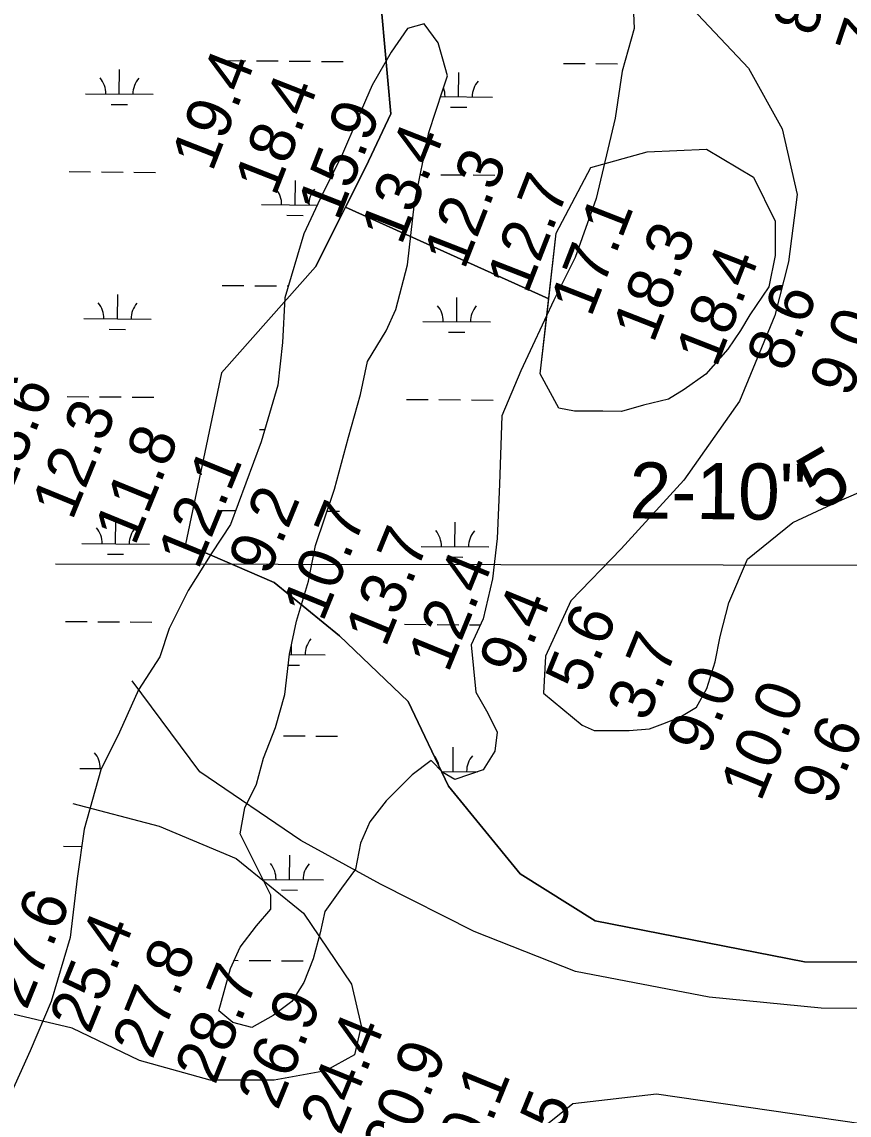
# Model space of a CAD drawing. Extents: x 3271442 to 3309282, y 752266 to 777610.
# Drawn here: x 3289675 to 3290898, y 773743 to 775360 of the extents above; entities that cross this region are included whole.
import ezdxf

# ---------------------------------------------------------------- set-up
doc = ezdxf.new("R2010")
doc.units = 0
for name, color, linetype in [('V-RIVR-RANG', 7, 'Continuous'), ('V-SITE-VEGE', 7, 'Continuous'), ('V-TOPO-DPTH', 7, 'Continuous'), ('V-TOPO-MINR', 7, 'Continuous'), ('V-TOPO-MINR-IDEN', 7, 'Continuous'), ('V-UTIL-IDEN', 7, 'Continuous'), ('V-UTIL-LINE', 7, 'Continuous'), ('V-WETL-SWMP', 7, 'Continuous')]:
    doc.layers.add(name, color=color, linetype=linetype)

msp = doc.modelspace()

# ---------------------------------------------------------------- linework, layer by layer
at = {"layer": 'V-SITE-VEGE'}
for p, q in [((3290576.8, 775430.3), (3290580.3, 775350)), ((3290245.2, 775350), (3290220.8, 775315.1)), ((3290269.6, 775357), (3290245.2, 775350)), ((3290290.6, 775329), (3290269.6, 775357)), ((3290580.3, 775350), (3290562.8, 775287.1)), ((3290220.8, 775315.1), (3290192.8, 775266.2)), ((3290297.6, 775304.6), (3290290.6, 775329)), ((3290304.5, 775280.1), (3290297.6, 775304.6)), ((3290562.8, 775287.1), (3290552.4, 775217.3)), ((3290192.8, 775266.2), (3290171.9, 775217.3)), ((3290297.6, 775259.2), (3290304.5, 775280.1)), ((3290276.6, 775196.3), (3290297.6, 775259.2)), ((3290171.9, 775217.3), (3290147.5, 775161.4)), ((3290552.4, 775217.3), (3290524.4, 775098.5)), ((3290255.7, 775091.6), (3290276.6, 775196.3)), ((3290147.5, 775161.4), (3290119.6, 775105.5)), ((3290119.6, 775105.5), (3290091.6, 775046.2)), ((3290245.2, 775000.8), (3290255.7, 775091.6)), ((3290524.4, 775098.5), (3290493, 775011.2)), ((3290091.6, 775046.2), (3290063.7, 774951.9)), ((3290493, 775011.2), (3290461.6, 774948.4)), ((3290227.8, 774934.4), (3290245.2, 775000.8)), ((3290063.7, 774951.9), (3290060.2, 774885.5)), ((3290461.6, 774948.4), (3290412.7, 774843.6)), ((3290213.8, 774903), (3290227.8, 774934.4)), ((3290185.9, 774857.6), (3290213.8, 774903)), ((3290060.2, 774885.5), (3290053.2, 774822.7)), ((3290175.4, 774808.7), (3290185.9, 774857.6)), ((3290412.7, 774843.6), (3290384.8, 774777.3)), ((3290053.2, 774822.7), (3290028.8, 774738.8)), ((3290157.9, 774745.8), (3290175.4, 774808.7)), ((3290384.8, 774777.3), (3290381.3, 774676)), ((3290028.8, 774738.8), (3289983.4, 774616.6)), ((3290137, 774669), (3290157.9, 774745.8)), ((3290109.1, 774585.2), (3290137, 774669)), ((3290381.3, 774676), (3290377.8, 774595.6)), ((3289983.4, 774616.6), (3289955.5, 774574.7)), ((3290377.8, 774595.6), (3290370.9, 774536.3)), ((3289955.5, 774574.7), (3289920.6, 774518.8)), ((3290098.6, 774532.8), (3290109.1, 774585.2)), ((3290081.2, 774473.4), (3290098.6, 774532.8)), ((3290370.9, 774536.3), (3290356.9, 774476.9)), ((3289920.6, 774518.8), (3289892.7, 774462.9)), ((3290070.7, 774424.5), (3290081.2, 774473.4)), ((3290356.9, 774476.9), (3290339.4, 774438.5)), ((3289892.7, 774462.9), (3289878.7, 774421)), ((3290063.7, 774365.2), (3290070.7, 774424.5)), ((3290339.4, 774438.5), (3290346.4, 774368.6)), ((3289878.7, 774421), (3289847.3, 774372.1)), ((3289847.3, 774372.1), (3289819.4, 774309.3)), ((3290049.7, 774316.3), (3290063.7, 774365.2)), ((3290346.4, 774368.6), (3290363.9, 774337.2)), ((3290363.9, 774337.2), (3290377.8, 774309.3)), ((3290032.3, 774270.9), (3290049.7, 774316.3)), ((3289819.4, 774309.3), (3289791.5, 774253.4)), ((3290377.8, 774309.3), (3290374.3, 774281.3)), ((3290374.3, 774281.3), (3290356.9, 774253.4)), ((3290021.8, 774232.4), (3290032.3, 774270.9)), ((3290280.1, 774267.4), (3290252.2, 774246.4)), ((3290297.6, 774249.9), (3290280.1, 774267.4)), ((3289791.5, 774253.4), (3289767, 774166.1)), ((3290315, 774239.4), (3290297.6, 774249.9)), ((3290356.9, 774253.4), (3290315, 774239.4)), ((3290004.4, 774197.5), (3290021.8, 774232.4)), ((3290252.2, 774246.4), (3290213.8, 774208)), ((3290213.8, 774208), (3290189.4, 774176.6)), ((3289997.4, 774159.1), (3290004.4, 774197.5)), ((3289767, 774166.1), (3289756.6, 774092.8)), ((3290189.4, 774176.6), (3290175.4, 774145.1)), ((3290011.4, 774131.2), (3289997.4, 774159.1)), ((3290175.4, 774145.1), (3290168.4, 774106.7)), ((3290042.8, 774068.3), (3290011.4, 774131.2)), ((3290168.4, 774106.7), (3290147.5, 774078.8)), ((3289756.6, 774092.8), (3289746.1, 774005.4)), ((3290147.5, 774078.8), (3290123, 774043.9)), ((3290042.8, 774047.3), (3290042.8, 774068.3)), ((3290021.8, 774022.9), (3290042.8, 774047.3)), ((3290123, 774043.9), (3290116.1, 774012.4)), ((3289997.4, 773991.5), (3290021.8, 774022.9)), ((3289746.1, 774005.4), (3289718.2, 773911.2)), ((3290116.1, 774012.4), (3290105.6, 773974)), ((3289983.4, 773960), (3289997.4, 773991.5)), ((3290105.6, 773974), (3290091.6, 773939.1)), ((3289966, 773897.2), (3289983.4, 773960)), ((3290091.6, 773939.1), (3290074.2, 773911.2)), ((3289718.2, 773911.2), (3289686.8, 773837.8)), ((3290074.2, 773911.2), (3290046.3, 773890.2)), ((3289986.9, 773879.7), (3289966, 773897.2)), ((3290014.8, 773872.7), (3289986.9, 773879.7)), ((3290046.3, 773890.2), (3290014.8, 773872.7)), ((3289686.8, 773837.8), (3289655.3, 773768))]:
    msp.add_line(p, q, dxfattribs=at)
at = {"layer": 'V-TOPO-DPTH'}
for points in [[(3290207.1, 775371.9), (3290220.6, 775223.9), (3290183.4, 775145.4), (3290153.4, 775085.7), (3290454.2, 774950.5)], [(3290454.2, 774950.5), (3290465.2, 775047.6), (3290516.3, 775144.6), (3290599.6, 775167.5), (3290687.5, 775171.9), (3290756.7, 775130.1), (3290788.9, 775065.3), (3290788.8, 775014.4), (3290779.4, 774968.2), (3290751.6, 774926.7), (3290737.7, 774903.6), (3290719.1, 774875.9), (3290686.6, 774839), (3290654.2, 774816), (3290631.1, 774802.1), (3290594.1, 774793), (3290561.7, 774783.8), (3290533.9, 774783.9), (3290492.3, 774784), (3290469.2, 774788.7), (3290441.6, 774839.6), (3290450.7, 774919.6)], [(3290450.7, 774919.6), (3290454.2, 774950.5), (3290153.4, 775085.7), (3290140.1, 775059.3), (3290109.1, 774997.6), (3289970, 774840.8)], [(3289970, 774840.8), (3289916.9, 774587.5), (3290047.9, 774530.8), (3290144.7, 774452), (3290246.2, 774354.6), (3290306, 774229.6), (3290412, 774099.9), (3290522.8, 774030.3), (3290832.4, 773969.4), (3291096, 773968.8)]]:
    msp.add_lwpolyline(points, dxfattribs=at)
at = {"layer": 'V-TOPO-MINR'}
for points in [[(3291270.5, 775378.5), (3291362.8, 775299.7), (3291381.1, 775234.9), (3291394.8, 775165.5), (3291445.3, 775026.7), (3291486.7, 774911), (3291495.6, 774795.4), (3291513.9, 774712.1), (3291509, 774591.9), (3291490.3, 774490.3), (3291457.5, 774351.6), (3291392.3, 774148.4), (3291369.1, 774092.9), (3291304.2, 774033), (3291216.2, 773977.7), (3291096, 773968.8), (3290832.4, 773969.4), (3290522.8, 774030.3), (3290412, 774099.9), (3290306, 774229.6), (3290246.2, 774354.6), (3290144.7, 774452), (3290047.9, 774530.8), (3289916.9, 774587.5)], [(3290657.9, 775388.5), (3290749.7, 775291.3), (3290799.2, 775201.6), (3290821.3, 775104.6), (3290808.7, 775005.1), (3290788.6, 774925.6), (3290736, 774798.9), (3290653.7, 774682.2), (3290561.4, 774580.5), (3290486.6, 774503.6), (3290449.1, 774421.6), (3290446.5, 774366.9), (3290503.6, 774319.5), (3290521, 774312), (3290550.8, 774311.9), (3290573.2, 774311.9), (3290603, 774314.3), (3290622.9, 774321.7), (3290647.8, 774331.6), (3290672.7, 774346.4), (3290687.7, 774373.8), (3290700.3, 774413.5), (3290707.8, 774450.8), (3290720.4, 774500.5), (3290747.9, 774565.1), (3290815.2, 774619.6), (3290879.9, 774649.3), (3290982, 774693.8)], [(3289970, 774840.8), (3290109.1, 774997.6), (3290183.4, 775145.4), (3290220.6, 775223.9), (3290207.1, 775371.9)], [(3291872.2, 773561.6), (3291685.3, 773685.1), (3291541.3, 773829.8), (3291402.4, 773889), (3291279.4, 773900), (3291108.3, 773900.4), (3290857, 773901), (3290691.3, 773917.5), (3290493.5, 773955.4), (3290343.9, 774014.6), (3290205.1, 774084.5), (3290087.6, 774148.9), (3289938.1, 774250.9), (3289838, 774385.2)], [(3289749.9, 774203.8), (3289878, 774170.2), (3289991.9, 774122.4), (3290091.5, 774041.4), (3290162.5, 773936.8), (3290176.5, 773875), (3290166.9, 773832.3), (3290124.1, 773808.6), (3290048.1, 773794.6), (3289953.1, 773794.8), (3289848.7, 773823.5), (3289749.1, 773871.3), (3289652.9, 773894.1)], [(3291851.1, 773011.1), (3291661.3, 773101.9), (3291452.5, 773168.9), (3291196.1, 773198), (3291001.5, 773269.7), (3290698.1, 773503.2), (3290529, 773596.2), (3290472.7, 773640.8), (3290458.3, 773671.3), (3290447.5, 773694.6), (3290442.2, 773722.3), (3290489.7, 773760.2), (3290613.3, 773774.2), (3290950.4, 773725.8), (3291278, 773691.8), (3291633.8, 773524.6), (3291927.9, 773371.9)]]:
    msp.add_lwpolyline(points, dxfattribs=at)
msp.add_lwpolyline([(3290441.6, 774839.6), (3290465.2, 775047.6), (3290516.3, 775144.6), (3290599.6, 775167.5), (3290687.5, 775171.9), (3290756.7, 775130.1), (3290788.9, 775065.3), (3290788.8, 775014.4), (3290779.4, 774968.2), (3290751.6, 774926.7), (3290737.7, 774903.6), (3290719.1, 774875.9), (3290686.6, 774839), (3290654.2, 774816), (3290631.1, 774802.1), (3290594.1, 774793), (3290561.7, 774783.8), (3290533.9, 774783.9), (3290492.3, 774784), (3290469.2, 774788.7)], close=True, dxfattribs=at)
at = {"layer": 'V-UTIL-LINE'}
msp.add_lwpolyline([(3289724.7, 774558.5), (3294992.7, 774550.2)], dxfattribs=at)
at = {"layer": 'V-WETL-SWMP'}
for p, q in [((3290576.8, 775430.3), (3290580.3, 775350)), ((3290245.2, 775350), (3290220.8, 775315.1)), ((3290269.6, 775357), (3290245.2, 775350)), ((3290290.6, 775329), (3290269.6, 775357)), ((3290580.3, 775350), (3290562.8, 775287.1)), ((3290220.8, 775315.1), (3290192.8, 775266.2)), ((3290297.6, 775304.6), (3290290.6, 775329)), ((3289973.9, 775302.7), (3290005.9, 775302.5)), ((3290021.9, 775302.3), (3290053.9, 775302.1)), ((3290069.9, 775301.9), (3290101.9, 775301.7)), ((3290117.9, 775301.5), (3290149.9, 775301.3)), ((3290304.5, 775280.1), (3290297.6, 775304.6)), ((3290475.8, 775298.6), (3290507.8, 775298.3)), ((3290523.8, 775298.2), (3290555.8, 775297.9)), ((3289818.9, 775253.3), (3289819.2, 775289.3)), ((3290320.8, 775249.1), (3290321.1, 775285.1)), ((3290562.8, 775287.1), (3290552.3, 775217.3)), ((3290192.8, 775266.2), (3290171.9, 775217.3)), ((3290297.6, 775259.2), (3290304.5, 775280.1)), ((3289768.9, 775253.7), (3289868.9, 775252.9)), ((3290276.6, 775196.3), (3290297.6, 775259.2)), ((3290294.3, 775249.4), (3290370.8, 775248.7)), ((3289806.8, 775237.9), (3289830.8, 775237.7)), ((3290308.7, 775233.8), (3290332.7, 775233.6)), ((3290171.9, 775217.3), (3290147.5, 775161.4)), ((3290552.3, 775217.3), (3290524.4, 775098.5)), ((3290255.7, 775091.6), (3290276.6, 775196.3)), ((3290147.5, 775161.4), (3290119.6, 775105.5)), ((3289744.5, 775138.4), (3289776.5, 775138.2)), ((3289792.5, 775138.1), (3289824.5, 775137.8)), ((3289840.5, 775137.7), (3289872.5, 775137.4)), ((3290079, 775089.3), (3290079.3, 775125.3)), ((3290264.2, 775134.2), (3290278.4, 775134)), ((3290294.4, 775133.9), (3290326.4, 775133.7)), ((3290342.4, 775133.5), (3290374.4, 775133.3)), ((3290119.6, 775105.5), (3290091.6, 775046.2)), ((3290029, 775089.7), (3290111.8, 775089)), ((3290245.2, 775000.8), (3290255.7, 775091.6)), ((3290524.4, 775098.5), (3290493, 775011.2)), ((3290066.9, 775073.9), (3290090.9, 775073.7)), ((3290091.6, 775046.2), (3290063.7, 774951.9)), ((3290493, 775011.2), (3290461.6, 774948.4)), ((3290227.8, 774934.4), (3290245.2, 775000.8)), ((3289971.2, 774970.1), (3290003.2, 774969.8)), ((3290019.2, 774969.7), (3290051.2, 774969.4)), ((3290067.2, 774969.3), (3290068.9, 774969.3)), ((3289816.2, 774920.6), (3289816.5, 774956.6)), ((3290063.7, 774951.9), (3290060.2, 774885.5)), ((3290318, 774916.5), (3290318.3, 774952.5)), ((3290461.6, 774948.4), (3290412.7, 774843.6)), ((3290213.8, 774903), (3290227.8, 774934.4)), ((3289766.2, 774921), (3289866.2, 774920.2)), ((3290268, 774916.9), (3290368, 774916.1)), ((3289804, 774905.3), (3289828, 774905.1)), ((3290185.9, 774857.6), (3290213.8, 774903)), ((3290305.9, 774901.1), (3290329.9, 774900.9)), ((3290060.2, 774885.5), (3290053.2, 774822.7)), ((3290175.4, 774808.7), (3290185.9, 774857.6)), ((3290412.7, 774843.6), (3290384.8, 774777.3)), ((3290053.2, 774822.7), (3290028.8, 774738.8)), ((3289741.8, 774805.8), (3289773.8, 774805.5)), ((3289789.8, 774805.4), (3289821.8, 774805.1)), ((3289837.8, 774805), (3289869.8, 774804.7)), ((3290157.9, 774745.8), (3290175.4, 774808.7)), ((3290243.7, 774801.6), (3290275.7, 774801.4)), ((3290291.7, 774801.3), (3290323.7, 774801)), ((3290339.7, 774800.9), (3290371.7, 774800.6)), ((3290384.8, 774777.3), (3290381.3, 774676)), ((3290026.3, 774757), (3290034.1, 774756.9)), ((3290028.8, 774738.8), (3289983.4, 774616.6)), ((3290137, 774669), (3290157.9, 774745.8)), ((3290109.1, 774585.2), (3290137, 774669)), ((3290381.3, 774676), (3290377.8, 774595.6)), ((3289968.4, 774637.4), (3289991.1, 774637.2)), ((3290126.1, 774636.1), (3290144.4, 774636)), ((3289813.4, 774587.9), (3289813.7, 774623.9)), ((3290315.3, 774583.8), (3290315.6, 774619.8)), ((3289983.4, 774616.6), (3289955.5, 774574.7)), ((3289763.4, 774588.4), (3289863.4, 774587.5)), ((3290377.8, 774595.6), (3290370.9, 774536.3)), ((3289801.3, 774572.6), (3289825.3, 774572.4)), ((3289955.5, 774574.7), (3289920.6, 774518.8)), ((3290098.6, 774532.8), (3290109.1, 774585.2)), ((3290265.3, 774584.2), (3290365.3, 774583.4)), ((3290303.2, 774568.5), (3290327.2, 774568.3)), ((3290081.2, 774473.4), (3290098.6, 774532.8)), ((3290370.9, 774536.3), (3290356.9, 774476.9)), ((3289920.6, 774518.8), (3289892.7, 774462.9)), ((3289739.1, 774473.1), (3289771.1, 774472.9)), ((3290070.7, 774424.5), (3290081.2, 774473.4)), ((3290356.9, 774476.9), (3290339.4, 774438.5)), ((3289787.1, 774472.7), (3289819.1, 774472.5)), ((3289835.1, 774472.3), (3289867.1, 774472.1)), ((3289892.7, 774462.9), (3289878.7, 774421)), ((3290240.9, 774469), (3290272.9, 774468.7)), ((3290288.9, 774468.6), (3290320.9, 774468.3)), ((3290336.9, 774468.2), (3290352.9, 774468.1)), ((3290063.7, 774365.2), (3290070.7, 774424.5)), ((3290073.5, 774423.9), (3290073.6, 774438.2)), ((3290339.4, 774438.5), (3290346.4, 774368.6)), ((3289878.7, 774421), (3289847.3, 774372.1)), ((3290068.8, 774408.5), (3290085.4, 774408.4)), ((3290070.6, 774424), (3290123.5, 774423.5)), ((3289847.3, 774372.1), (3289819.4, 774309.3)), ((3290049.7, 774316.3), (3290063.7, 774365.2)), ((3290346.4, 774368.6), (3290363.9, 774337.2)), ((3290363.9, 774337.2), (3290377.8, 774309.3)), ((3290032.3, 774270.9), (3290049.7, 774316.3)), ((3289819.4, 774309.3), (3289791.5, 774253.4)), ((3290045.1, 774304.1), (3290045.7, 774304.1)), ((3290061.7, 774304), (3290093.7, 774303.7)), ((3290109.7, 774303.6), (3290141.7, 774303.3)), ((3290377.8, 774309.3), (3290374.3, 774281.3)), ((3290312.6, 774251.1), (3290312.9, 774287.1)), ((3290374.3, 774281.3), (3290356.9, 774253.4)), ((3290021.8, 774232.4), (3290032.3, 774270.9)), ((3290280.1, 774267.4), (3290252.2, 774246.4)), ((3290297.6, 774249.9), (3290280.1, 774267.4)), ((3289760.7, 774255.7), (3289792.5, 774255.4)), ((3289791.5, 774253.4), (3289767, 774166.1)), ((3290296.2, 774251.3), (3290349.2, 774250.8)), ((3290315, 774239.4), (3290297.6, 774249.9)), ((3290356.9, 774253.4), (3290315, 774239.4)), ((3290004.4, 774197.5), (3290021.8, 774232.4)), ((3290252.2, 774246.4), (3290213.8, 774208)), ((3290213.8, 774208), (3290189.4, 774176.6)), ((3289997.4, 774159.1), (3290004.4, 774197.5)), ((3289767, 774166.1), (3289756.6, 774092.8)), ((3290189.4, 774176.6), (3290175.4, 774145.1)), ((3290011.4, 774131.2), (3289997.4, 774159.1)), ((3289736.3, 774140.5), (3289763.3, 774140.2)), ((3290175.4, 774145.1), (3290168.4, 774106.7)), ((3290042.8, 774068.3), (3290011.4, 774131.2)), ((3290070.8, 774091.3), (3290071.1, 774127.3)), ((3290168.4, 774106.7), (3290147.5, 774078.8)), ((3289756.6, 774092.8), (3289746.1, 774005.4)), ((3290031.1, 774091.6), (3290120.8, 774090.9)), ((3290058.6, 774075.9), (3290082.6, 774075.7)), ((3290147.5, 774078.8), (3290123, 774043.9)), ((3290042.8, 774047.3), (3290042.8, 774068.3)), ((3290021.8, 774022.9), (3290042.8, 774047.3)), ((3290123, 774043.9), (3290116.1, 774012.4)), ((3289997.4, 773991.5), (3290021.8, 774022.9)), ((3289746.1, 774005.4), (3289718.2, 773911.1)), ((3290116.1, 774012.4), (3290105.6, 773974)), ((3289983.4, 773960), (3289997.4, 773991.5)), ((3289988.7, 773971.9), (3289994.9, 773971.8)), ((3290010.9, 773971.7), (3290042.9, 773971.4)), ((3290105.6, 773974), (3290091.6, 773939.1)), ((3289966, 773897.2), (3289983.4, 773960)), ((3290058.9, 773971.3), (3290090.9, 773971)), ((3290091.6, 773939.1), (3290074.2, 773911.1)), ((3289718.2, 773911.1), (3289686.8, 773837.8)), ((3290074.2, 773911.1), (3290046.3, 773890.2)), ((3289986.9, 773879.7), (3289966, 773897.2)), ((3290014.8, 773872.7), (3289986.9, 773879.7)), ((3290046.3, 773890.2), (3290014.8, 773872.7)), ((3289686.8, 773837.8), (3289655.3, 773768))]:
    msp.add_line(p, q, dxfattribs=at)
for centre, start, end in [((3289763.7, 775254.2), 358.7563, 40.2999), ((3289874.1, 775253.3), 138.7563, 180.2999), ((3290376, 775249.2), 138.7563, 180.2999), ((3290265.5, 775250.1), 358.7563, 20.3425), ((3290023.8, 775090.2), 358.7563, 40.2999), ((3290134.2, 775089.3), 138.7563, 180.2999), ((3289760.9, 774921.5), 358.7563, 40.2999), ((3289871.4, 774920.6), 138.7563, 180.2999), ((3290262.8, 774917.4), 358.7563, 40.2999), ((3290373.3, 774916.5), 138.7563, 180.2999), ((3289758.2, 774588.9), 358.7563, 40.2999), ((3289868.7, 774588), 138.7563, 180.2999), ((3290260.1, 774584.7), 358.7563, 40.2999), ((3290370.6, 774583.8), 138.7563, 180.2999), ((3290128.8, 774424), 138.7563, 180.2999), ((3289755.4, 774256.2), 358.7563, 40.2999), ((3290257.3, 774252.1), 4.7856, 40.2999), ((3290367.8, 774251.2), 138.7563, 180.2999), ((3290015.5, 774092.2), 358.7563, 40.2999), ((3290126, 774091.3), 138.7563, 180.2999)]:
    msp.add_arc(centre, 35.2, start, end, dxfattribs=at)

# ---------------------------------------------------------------- texts
at = {"layer": 'V-RIVR-RANG'}
for s, rotation, p in [('8.5', 71.4283, (3290846.3, 775336.4)), ('7.0', 71.4283, (3290940.2, 775302.1)), ('19.4', 68.6283, (3289956.3, 775136.6)), ('18.4', 68.6283, (3290049.5, 775100.4)), ('15.9', 68.6283, (3290142.7, 775064)), ('13.4', 68.6283, (3290236, 775028)), ('12.3', 68.6283, (3290329.2, 774991.8)), ('12.7', 68.6283, (3290422.4, 774955.6)), ('17.1', 68.6283, (3290516.5, 774921.6)), ('18.3', 68.6283, (3290608.8, 774883.2)), ('18.4', 68.6283, (3290702, 774847)), ('8.6', 68.6283, (3290806.7, 774840)), ('9.0', 68.6283, (3290899.5, 774802.8)), ('13.6', 67.7883, (3289655.9, 774656.8)), ('12.3', 67.7883, (3289749.2, 774621)), ('11.8', 67.7883, (3289841.9, 774583.4)), ('12.1', 67.7883, (3289935.5, 774548)), ('9.2', 67.7883, (3290039.8, 774539)), ('10.7', 67.7883, (3290119.9, 774470.7)), ('13.7', 67.7883, (3290212.6, 774433.1)), ('12.4', 67.7883, (3290305.3, 774395.5)), ('9.4', 67.7883, (3290410.5, 774388.7)), ('5.6', 67.7883, (3290508.6, 774364.5)), ('3.7', 67.7883, (3290599.7, 774323.1)), ('9.0', 67.7883, (3290687.4, 774273.3)), ('10.0', 67.7883, (3290767.5, 774204.9)), ('9.6', 67.7883, (3290873.1, 774199.1)), ('27.6', 67.8583, (3289681.6, 773896.9)), ('25.4', 67.8583, (3289775, 773861.1)), ('27.8', 67.8583, (3289867.7, 773823.7)), ('28.7', 67.8583, (3289960.5, 773786.2)), ('26.9', 67.8583, (3290053.1, 773748.5)), ('24.4', 67.8583, (3290145.9, 773711.3)), ('20.9', 67.8583, (3290238.5, 773673.6)), ('20.1', 67.8583, (3290332.2, 773638.6)), ('24.5', 67.8583, (3290424.1, 773598.9))]:
    msp.add_text(s, height=67, rotation=rotation, dxfattribs=at).set_placement(p)
at = {"layer": 'V-TOPO-MINR-IDEN'}
msp.add_text('5', height=83, rotation=29.9589, dxfattribs=at).set_placement((3290853.6, 774634.2))
at = {"layer": 'V-UTIL-IDEN'}
msp.add_text('2-10" ', height=83, rotation=359.4374, dxfattribs=at).set_placement((3290573.3, 774625.6))

doc.saveas('drawing.dxf')
